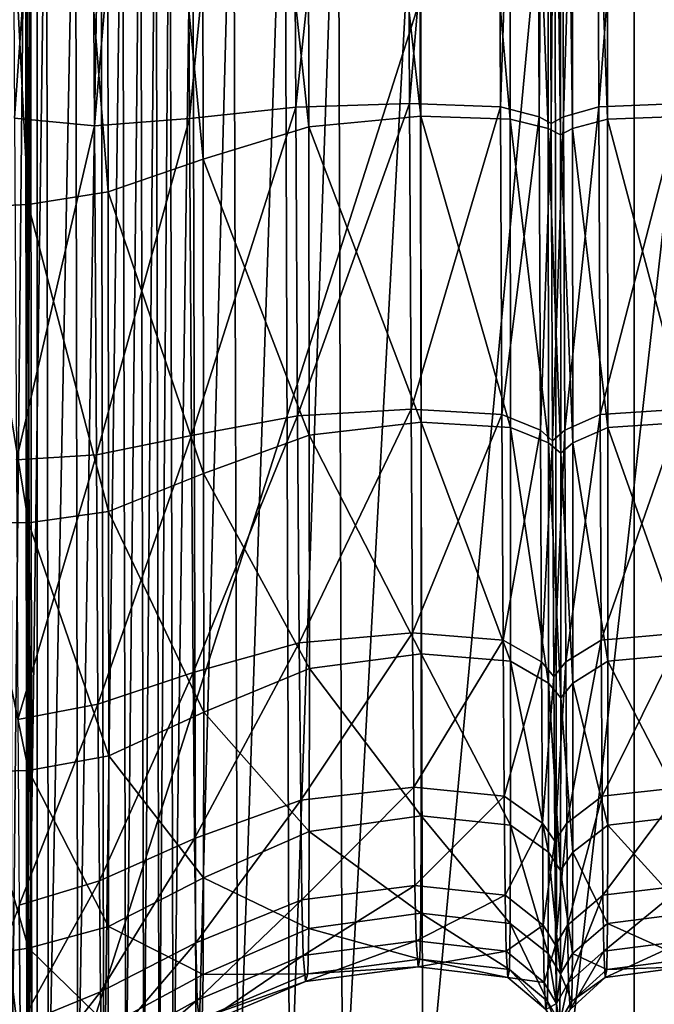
# Model space of a CAD drawing. Header units: millimetres. Extents: x 2387 to 13955, y -4964 to 364.
# Tile 581 of 1056: x 7081 to 7103, y -3335 to -3300. Entities that reach past the tile are written whole.
import ezdxf

# ---------------------------------------------------------------- set-up
doc = ezdxf.new("R2010")
doc.units = ezdxf.units.MM
doc.header["$MEASUREMENT"] = 0
doc.layers.add('Predefinito', color=7, linetype='Continuous', true_color=0x000000)

msp = doc.modelspace()

# ---------------------------------------------------------------- linework, layer by layer
at = {"layer": 'Predefinito'}
for points in [[(7083.179, -3267.255, 931.74), (7080.371, -3266.633, 929.877), (7080.588, -3303.764, 932.244)], [(7080.588, -3303.764, 932.244), (7083.396, -3304.042, 934.084), (7083.179, -3267.255, 931.74)], [(7086.516, -3267.423, 933.835), (7083.179, -3267.255, 931.74), (7083.396, -3304.042, 934.084)], [(7083.396, -3304.042, 934.084), (7086.732, -3303.782, 936.215), (7086.516, -3267.423, 933.835)], [(7090.257, -3267.38, 935.493), (7086.516, -3267.423, 933.835), (7086.732, -3303.782, 936.215)], [(7086.732, -3303.782, 936.215), (7090.464, -3303.385, 937.922), (7090.257, -3267.38, 935.493)], [(7094.276, -3267.365, 936.046), (7090.257, -3267.38, 935.493), (7090.464, -3303.385, 937.922)], [(7090.464, -3303.385, 937.922), (7094.456, -3303.253, 938.491), (7094.276, -3267.365, 936.046)], [(7097.502, -3267.421, 935.68), (7094.276, -3267.365, 936.046), (7094.456, -3303.253, 938.491)], [(7094.456, -3303.253, 938.491), (7097.654, -3303.37, 938.142), (7097.502, -3267.421, 935.68)], [(7098.863, -3267.589, 934.582), (7097.502, -3267.421, 935.68), (7097.654, -3303.37, 938.142)], [(7100.972, -3267.421, 935.68), (7099.718, -3267.589, 934.582), (7099.862, -3303.721, 937.095)], [(7099.862, -3303.721, 937.095), (7101.106, -3303.37, 938.143), (7100.972, -3267.421, 935.68)], [(7103.877, -3267.364, 936.047), (7100.972, -3267.421, 935.68), (7101.106, -3303.37, 938.143)], [(7101.106, -3303.37, 938.143), (7103.984, -3303.252, 938.492), (7103.877, -3267.364, 936.047)], [(7097.654, -3303.37, 938.142), (7099.006, -3303.721, 937.095), (7098.863, -3267.589, 934.582)], [(7099.291, -3267.701, 933.849), (7098.863, -3267.589, 934.582), (7099.006, -3303.721, 937.095)], [(7099.006, -3303.721, 937.095), (7099.434, -3303.955, 936.396), (7099.291, -3267.701, 933.849)], [(7099.718, -3267.589, 934.582), (7099.291, -3267.701, 933.849), (7099.434, -3303.955, 936.396)], [(7099.434, -3303.955, 936.396), (7099.862, -3303.721, 937.095), (7099.718, -3267.589, 934.582)], [(7090.868, -3268.183, 1127.821), (7094.807, -3267.918, 1127.252), (7094.859, -3303.696, 1125.437)], [(7097.997, -3303.805, 1125.786), (7094.859, -3303.696, 1125.437), (7094.807, -3267.918, 1127.252)], [(7094.807, -3267.918, 1127.252), (7097.954, -3267.964, 1127.618), (7097.997, -3303.805, 1125.786)], [(7099.329, -3304.13, 1126.839), (7097.997, -3303.805, 1125.786), (7097.954, -3267.964, 1127.618)], [(7097.954, -3267.964, 1127.618), (7099.288, -3268.101, 1128.721), (7099.329, -3304.13, 1126.839)], [(7099.758, -3304.347, 1127.541), (7099.329, -3304.13, 1126.839), (7099.288, -3268.101, 1128.721)], [(7099.288, -3268.101, 1128.721), (7099.716, -3268.192, 1129.456), (7099.758, -3304.347, 1127.541)], [(7099.716, -3268.192, 1129.456), (7100.144, -3268.101, 1128.72), (7100.185, -3304.13, 1126.838)], [(7100.144, -3268.101, 1128.72), (7101.371, -3267.964, 1127.616), (7101.409, -3303.805, 1125.784)], [(7101.409, -3303.805, 1125.784), (7100.185, -3304.13, 1126.838), (7100.144, -3268.101, 1128.72)], [(7101.371, -3267.964, 1127.616), (7104.196, -3267.918, 1127.247), (7104.226, -3303.697, 1125.431)], [(7104.226, -3303.697, 1125.431), (7101.409, -3303.805, 1125.784), (7101.371, -3267.964, 1127.616)], [(7087.154, -3268.98, 1129.524), (7090.868, -3268.183, 1127.821), (7090.927, -3304.073, 1126.05)], [(7094.859, -3303.696, 1125.437), (7090.927, -3304.073, 1126.05), (7090.868, -3268.183, 1127.821)], [(7100.185, -3304.13, 1126.838), (7099.758, -3304.347, 1127.541), (7099.716, -3268.192, 1129.456)], [(7083.816, -3269.867, 1131.597), (7087.154, -3268.98, 1129.524), (7087.216, -3305.202, 1127.882)], [(7090.927, -3304.073, 1126.05), (7087.216, -3305.202, 1127.882), (7087.154, -3268.98, 1129.524)], [(7081.004, -3270.403, 1133.276), (7083.816, -3269.867, 1131.597), (7083.878, -3306.353, 1130.004)], [(7087.216, -3305.202, 1127.882), (7083.878, -3306.353, 1130.004), (7083.816, -3269.867, 1131.597)], [(7079.195, -3270.683, 1134.451), (7081.004, -3270.403, 1133.276), (7081.066, -3306.796, 1131.483)], [(7083.878, -3306.353, 1130.004), (7081.066, -3306.796, 1131.483), (7081.004, -3270.403, 1133.276)], [(7081.066, -3306.796, 1131.483), (7079.255, -3306.884, 1132.414), (7079.195, -3270.683, 1134.451)], [(7081.381, -3341.664, 485.978), (7073.749, -3341.663, 440.79), (7073.746, -3276.087, 440.77)], [(7073.746, -3276.087, 440.77), (7081.377, -3276.087, 485.958), (7081.381, -3341.664, 485.978)], [(7081.381, -3341.664, 485.978), (7081.377, -3276.087, 485.958), (7102.349, -3276.087, 608.072)], [(7102.349, -3276.087, 608.072), (7102.349, -3341.664, 608.074), (7081.381, -3341.664, 485.978)], [(7102.349, -3341.664, 608.074), (7102.349, -3276.087, 608.072), (7123.32, -3276.087, 730.186)], [(7123.32, -3276.087, 730.186), (7123.318, -3341.664, 730.171), (7102.349, -3341.664, 608.074)], [(7080.976, -3290.167, 1224.843), (7080.441, -3290.164, 1224.818), (7080.487, -3339, 1222.076)], [(7080.487, -3339, 1222.076), (7081.025, -3339.009, 1222.104), (7080.976, -3290.167, 1224.843)], [(7080.976, -3290.167, 1224.843), (7081.151, -3290.149, 1224.677), (7081.2, -3338.967, 1221.945)], [(7081.151, -3290.149, 1224.677), (7080.976, -3290.167, 1224.843), (7081.025, -3339.009, 1222.104)], [(7080.985, -3290.225, 1225.365), (7080.976, -3290.167, 1224.843), (7081.025, -3339.009, 1222.104)], [(7081.2, -3338.967, 1221.945), (7081.025, -3339.009, 1222.104), (7080.976, -3290.167, 1224.843)], [(7081.712, -3290.326, 1226.268), (7080.985, -3290.225, 1225.365), (7081.037, -3339.146, 1222.612)], [(7081.025, -3339.009, 1222.104), (7081.037, -3339.146, 1222.612), (7080.985, -3290.225, 1225.365)], [(7081.025, -3339.009, 1222.104), (7081.2, -3338.967, 1221.945), (7081.151, -3290.149, 1224.677)], [(7081.037, -3339.146, 1222.612), (7081.776, -3339.386, 1223.495), (7081.712, -3290.326, 1226.268)], [(7082.733, -3290.422, 1227.13), (7081.712, -3290.326, 1226.268), (7081.776, -3339.386, 1223.495)], [(7081.776, -3339.386, 1223.495), (7082.813, -3339.616, 1224.339), (7082.733, -3290.422, 1227.13)], [(7083.623, -3290.466, 1227.528), (7082.733, -3290.422, 1227.13), (7082.813, -3339.616, 1224.339)], [(7082.813, -3339.616, 1224.339), (7083.719, -3339.722, 1224.729), (7083.623, -3290.466, 1227.528)], [(7084.382, -3290.477, 1227.623), (7083.623, -3290.466, 1227.528), (7083.719, -3339.722, 1224.729)], [(7083.719, -3339.722, 1224.729), (7084.491, -3339.748, 1224.824), (7084.382, -3290.477, 1227.623)], [(7085.011, -3290.472, 1227.575), (7084.382, -3290.477, 1227.623), (7084.491, -3339.748, 1224.824)], [(7084.491, -3339.748, 1224.824), (7085.125, -3339.737, 1224.78), (7085.011, -3290.472, 1227.575)], [(7085.551, -3290.471, 1227.568), (7085.011, -3290.472, 1227.575), (7085.125, -3339.737, 1224.78)], [(7085.125, -3339.737, 1224.78), (7085.665, -3339.736, 1224.773), (7085.551, -3290.471, 1227.568)], [(7086.044, -3290.494, 1227.784), (7085.551, -3290.471, 1227.568), (7085.665, -3339.736, 1224.773)], [(7085.665, -3339.736, 1224.773), (7086.158, -3339.792, 1224.981), (7086.044, -3290.494, 1227.784)], [(7086.838, -3290.531, 1228.267), (7086.044, -3290.494, 1227.784), (7086.158, -3339.792, 1224.981)], [(7086.158, -3339.792, 1224.981), (7086.96, -3339.879, 1225.454), (7086.838, -3290.531, 1228.267)], [(7088.28, -3290.57, 1229.067), (7086.838, -3290.531, 1228.267), (7086.96, -3339.879, 1225.454)], [(7086.96, -3339.879, 1225.454), (7088.424, -3339.971, 1226.246), (7088.28, -3290.57, 1229.067)], [(7090.081, -3290.616, 1229.927), (7088.28, -3290.57, 1229.067), (7088.424, -3339.971, 1226.246)], [(7088.424, -3339.971, 1226.246), (7090.242, -3340.109, 1227.08), (7090.081, -3290.616, 1229.927)], [(7091.949, -3290.676, 1230.59), (7090.081, -3290.616, 1229.927), (7090.242, -3340.109, 1227.08)], [(7090.242, -3340.109, 1227.08), (7092.103, -3340.332, 1227.678), (7091.949, -3290.676, 1230.59)], [(7094.803, -3290.729, 1231.151), (7091.949, -3290.676, 1230.59), (7092.103, -3340.332, 1227.678)], [(7092.103, -3340.332, 1227.678), (7094.925, -3340.542, 1228.174), (7094.803, -3290.729, 1231.151)], [(7099.561, -3290.753, 1231.7), (7094.803, -3290.729, 1231.151), (7094.925, -3340.542, 1228.174)], [(7094.925, -3340.542, 1228.174), (7099.63, -3340.641, 1228.701), (7099.561, -3290.753, 1231.7)], [(7105.269, -3290.759, 1231.972), (7099.561, -3290.753, 1231.7), (7099.63, -3340.641, 1228.701)], [(7099.63, -3340.641, 1228.701), (7105.276, -3340.663, 1228.973), (7105.269, -3290.759, 1231.972)], [(7090.464, -3303.385, 937.922), (7086.732, -3303.782, 936.215), (7086.801, -3314.907, 940.367)], [(7086.801, -3314.907, 940.367), (7090.53, -3314.213, 942.005), (7090.464, -3303.385, 937.922)], [(7094.456, -3303.253, 938.491), (7090.464, -3303.385, 937.922), (7090.53, -3314.213, 942.005)], [(7090.53, -3314.213, 942.005), (7094.514, -3313.981, 942.552), (7094.456, -3303.253, 938.491)], [(7097.654, -3303.37, 938.142), (7094.456, -3303.253, 938.491), (7094.514, -3313.981, 942.552)], [(7094.514, -3313.981, 942.552), (7097.704, -3314.166, 942.237), (7097.654, -3303.37, 938.142)], [(7099.006, -3303.721, 937.095), (7097.654, -3303.37, 938.142), (7097.704, -3314.166, 942.237)], [(7101.106, -3303.37, 938.143), (7099.862, -3303.721, 937.095), (7099.909, -3314.72, 941.293)], [(7099.909, -3314.72, 941.293), (7101.15, -3314.166, 942.237), (7101.106, -3303.37, 938.143)], [(7103.984, -3303.252, 938.492), (7101.106, -3303.37, 938.143), (7101.15, -3314.166, 942.237)], [(7101.15, -3314.166, 942.237), (7104.019, -3313.981, 942.552), (7103.984, -3303.252, 938.492)], [(7090.927, -3304.073, 1126.05), (7094.859, -3303.696, 1125.437), (7094.869, -3314.437, 1121.873)], [(7094.859, -3303.696, 1125.437), (7097.997, -3303.805, 1125.786), (7098.006, -3314.619, 1122.186)], [(7098.006, -3314.619, 1122.186), (7094.869, -3314.437, 1121.873), (7094.859, -3303.696, 1125.437)], [(7097.704, -3314.166, 942.237), (7099.053, -3314.72, 941.293), (7099.006, -3303.721, 937.095)], [(7099.434, -3303.955, 936.396), (7099.006, -3303.721, 937.095), (7099.053, -3314.72, 941.293)], [(7099.862, -3303.721, 937.095), (7099.434, -3303.955, 936.396), (7099.481, -3315.09, 940.663)], [(7099.481, -3315.09, 940.663), (7099.909, -3314.72, 941.293), (7099.862, -3303.721, 937.095)], [(7101.409, -3303.805, 1125.784), (7104.226, -3303.697, 1125.431), (7104.233, -3314.438, 1121.866)], [(7083.396, -3304.042, 934.084), (7080.588, -3303.764, 932.244), (7080.651, -3315.756, 936.593)], [(7080.651, -3315.756, 936.593), (7083.462, -3315.582, 938.331), (7083.396, -3304.042, 934.084)], [(7086.732, -3303.782, 936.215), (7083.396, -3304.042, 934.084), (7083.462, -3315.582, 938.331)], [(7083.462, -3315.582, 938.331), (7086.801, -3314.907, 940.367), (7086.732, -3303.782, 936.215)], [(7087.216, -3305.202, 1127.882), (7090.927, -3304.073, 1126.05), (7090.939, -3314.886, 1122.486)], [(7094.869, -3314.437, 1121.873), (7090.939, -3314.886, 1122.486), (7090.927, -3304.073, 1126.05)], [(7097.997, -3303.805, 1125.786), (7099.329, -3304.13, 1126.839), (7099.338, -3315.162, 1123.129)], [(7099.338, -3315.162, 1123.129), (7098.006, -3314.619, 1122.186), (7097.997, -3303.805, 1125.786)], [(7099.053, -3314.72, 941.293), (7099.481, -3315.09, 940.663), (7099.434, -3303.955, 936.396)], [(7100.185, -3304.13, 1126.838), (7101.409, -3303.805, 1125.784), (7101.417, -3314.619, 1122.183)], [(7104.233, -3314.438, 1121.866), (7101.417, -3314.619, 1122.183), (7101.409, -3303.805, 1125.784)], [(7099.329, -3304.13, 1126.839), (7099.758, -3304.347, 1127.541), (7099.766, -3315.525, 1123.759)], [(7099.766, -3315.525, 1123.759), (7099.338, -3315.162, 1123.129), (7099.329, -3304.13, 1126.839)], [(7099.758, -3304.347, 1127.541), (7100.185, -3304.13, 1126.838), (7100.194, -3315.162, 1123.129)], [(7100.194, -3315.162, 1123.129), (7099.766, -3315.525, 1123.759), (7099.758, -3304.347, 1127.541)], [(7101.417, -3314.619, 1122.183), (7100.194, -3315.162, 1123.129), (7100.185, -3304.13, 1126.838)], [(7083.878, -3306.353, 1130.004), (7087.216, -3305.202, 1127.882), (7087.228, -3316.234, 1124.32)], [(7090.939, -3314.886, 1122.486), (7087.228, -3316.234, 1124.32), (7087.216, -3305.202, 1127.882)], [(7081.066, -3306.796, 1131.483), (7083.878, -3306.353, 1130.004), (7083.89, -3317.566, 1126.373)], [(7087.228, -3316.234, 1124.32), (7083.89, -3317.566, 1126.373), (7083.878, -3306.353, 1130.004)], [(7079.255, -3306.884, 1132.414), (7081.066, -3306.796, 1131.483), (7081.078, -3317.969, 1127.642)], [(7083.89, -3317.566, 1126.373), (7081.078, -3317.969, 1127.642), (7081.066, -3306.796, 1131.483)], [(7081.078, -3317.969, 1127.642), (7079.266, -3317.957, 1128.356), (7079.255, -3306.884, 1132.414)], [(7094.514, -3313.981, 942.552), (7090.53, -3314.213, 942.005), (7090.588, -3322.176, 947.428)], [(7090.588, -3322.176, 947.428), (7094.565, -3321.827, 947.864), (7094.514, -3313.981, 942.552)], [(7097.704, -3314.166, 942.237), (7094.514, -3313.981, 942.552), (7094.565, -3321.827, 947.864)], [(7104.019, -3313.981, 942.552), (7101.15, -3314.166, 942.237), (7101.188, -3322.082, 947.609)], [(7101.188, -3322.082, 947.609), (7104.05, -3321.826, 947.865), (7104.019, -3313.981, 942.552)], [(7090.53, -3314.213, 942.005), (7086.801, -3314.907, 940.367), (7086.86, -3323.222, 946.121)], [(7086.86, -3323.222, 946.121), (7090.588, -3322.176, 947.428), (7090.53, -3314.213, 942.005)], [(7090.939, -3314.886, 1122.486), (7094.869, -3314.437, 1121.873), (7094.872, -3322.565, 1115.95)], [(7094.565, -3321.827, 947.864), (7097.747, -3322.082, 947.608), (7097.704, -3314.166, 942.237)], [(7098.009, -3322.822, 1116.198), (7094.872, -3322.565, 1115.95), (7094.869, -3314.437, 1121.873)], [(7094.869, -3314.437, 1121.873), (7098.006, -3314.619, 1122.186), (7098.009, -3322.822, 1116.198)], [(7099.053, -3314.72, 941.293), (7097.704, -3314.166, 942.237), (7097.747, -3322.082, 947.608)], [(7101.15, -3314.166, 942.237), (7099.909, -3314.72, 941.293), (7099.949, -3322.847, 946.841)], [(7099.949, -3322.847, 946.841), (7101.188, -3322.082, 947.609), (7101.15, -3314.166, 942.237)], [(7101.417, -3314.619, 1122.183), (7104.233, -3314.438, 1121.866), (7104.235, -3322.565, 1115.943)], [(7097.747, -3322.082, 947.608), (7099.093, -3322.847, 946.841), (7099.053, -3314.72, 941.293)], [(7099.34, -3323.591, 1116.949), (7098.009, -3322.822, 1116.198), (7098.006, -3314.619, 1122.186)], [(7098.006, -3314.619, 1122.186), (7099.338, -3315.162, 1123.129), (7099.34, -3323.591, 1116.949)], [(7099.481, -3315.09, 940.663), (7099.053, -3314.72, 941.293), (7099.093, -3322.847, 946.841)], [(7099.909, -3314.72, 941.293), (7099.481, -3315.09, 940.663), (7099.521, -3323.357, 946.33)], [(7099.521, -3323.357, 946.33), (7099.949, -3322.847, 946.841), (7099.909, -3314.72, 941.293)], [(7100.194, -3315.162, 1123.129), (7101.417, -3314.619, 1122.183), (7101.42, -3322.822, 1116.196)], [(7104.235, -3322.565, 1115.943), (7101.42, -3322.822, 1116.196), (7101.417, -3314.619, 1122.183)], [(7086.801, -3314.907, 940.367), (7083.462, -3315.582, 938.331), (7083.518, -3324.331, 944.464)], [(7083.518, -3324.331, 944.464), (7086.86, -3323.222, 946.121), (7086.801, -3314.907, 940.367)], [(7087.228, -3316.234, 1124.32), (7090.939, -3314.886, 1122.486), (7090.943, -3323.075, 1116.531)], [(7094.872, -3322.565, 1115.95), (7090.943, -3323.075, 1116.531), (7090.939, -3314.886, 1122.486)], [(7099.093, -3322.847, 946.841), (7099.521, -3323.357, 946.33), (7099.481, -3315.09, 940.663)], [(7099.769, -3324.104, 1117.451), (7099.34, -3323.591, 1116.949), (7099.338, -3315.162, 1123.129)], [(7099.338, -3315.162, 1123.129), (7099.766, -3315.525, 1123.759), (7099.769, -3324.104, 1117.451)], [(7099.766, -3315.525, 1123.759), (7100.194, -3315.162, 1123.129), (7100.196, -3323.591, 1116.949)], [(7101.42, -3322.822, 1116.196), (7100.196, -3323.591, 1116.949), (7100.194, -3315.162, 1123.129)], [(7083.462, -3315.582, 938.331), (7080.651, -3315.756, 936.593), (7080.705, -3324.867, 942.979)], [(7080.705, -3324.867, 942.979), (7083.518, -3324.331, 944.464), (7083.462, -3315.582, 938.331)], [(7100.196, -3323.591, 1116.949), (7099.769, -3324.104, 1117.451), (7099.766, -3315.525, 1123.759)], [(7083.89, -3317.566, 1126.373), (7087.228, -3316.234, 1124.32), (7087.232, -3324.604, 1118.268)], [(7090.943, -3323.075, 1116.531), (7087.232, -3324.604, 1118.268), (7087.228, -3316.234, 1124.32)], [(7081.078, -3317.969, 1127.642), (7083.89, -3317.566, 1126.373), (7083.894, -3326.136, 1120.191)], [(7087.232, -3324.604, 1118.268), (7083.894, -3326.136, 1120.191), (7083.89, -3317.566, 1126.373)], [(7081.082, -3326.654, 1121.334), (7079.27, -3326.706, 1121.944), (7079.266, -3317.957, 1128.356)], [(7079.266, -3317.957, 1128.356), (7081.078, -3317.969, 1127.642), (7081.082, -3326.654, 1121.334)], [(7083.894, -3326.136, 1120.191), (7081.082, -3326.654, 1121.334), (7081.078, -3317.969, 1127.642)], [(7094.565, -3321.827, 947.864), (7090.588, -3322.176, 947.428), (7090.637, -3327.695, 954.956)], [(7090.637, -3327.695, 954.956), (7094.607, -3327.244, 955.274), (7094.565, -3321.827, 947.864)], [(7097.747, -3322.082, 947.608), (7094.565, -3321.827, 947.864), (7094.607, -3327.244, 955.274)], [(7104.05, -3321.826, 947.865), (7101.188, -3322.082, 947.609), (7101.22, -3327.558, 955.09)], [(7101.22, -3327.558, 955.09), (7104.075, -3327.243, 955.275), (7104.05, -3321.826, 947.865)], [(7090.588, -3322.176, 947.428), (7086.86, -3323.222, 946.121), (7086.909, -3329.047, 954.004)], [(7086.909, -3329.047, 954.004), (7090.637, -3327.695, 954.956), (7090.588, -3322.176, 947.428)], [(7094.607, -3327.244, 955.274), (7097.783, -3327.558, 955.09), (7097.747, -3322.082, 947.608)], [(7099.093, -3322.847, 946.841), (7097.747, -3322.082, 947.608), (7097.783, -3327.558, 955.09)], [(7101.188, -3322.082, 947.609), (7099.949, -3322.847, 946.841), (7099.983, -3328.501, 954.538)], [(7099.983, -3328.501, 954.538), (7101.22, -3327.558, 955.09), (7101.188, -3322.082, 947.609)], [(7090.943, -3323.075, 1116.531), (7094.872, -3322.565, 1115.95), (7094.868, -3328.251, 1107.664)], [(7098.006, -3328.57, 1107.836), (7094.868, -3328.251, 1107.664), (7094.872, -3322.565, 1115.95)], [(7094.872, -3322.565, 1115.95), (7098.009, -3322.822, 1116.198), (7098.006, -3328.57, 1107.836)], [(7101.42, -3322.822, 1116.196), (7104.235, -3322.565, 1115.943), (7104.232, -3328.251, 1107.657)], [(7087.232, -3324.604, 1118.268), (7090.943, -3323.075, 1116.531), (7090.938, -3328.794, 1108.178)], [(7094.868, -3328.251, 1107.664), (7090.938, -3328.794, 1108.178), (7090.943, -3323.075, 1116.531)], [(7097.783, -3327.558, 955.09), (7099.127, -3328.501, 954.538), (7099.093, -3322.847, 946.841)], [(7099.337, -3329.527, 1108.359), (7098.006, -3328.57, 1107.836), (7098.009, -3322.822, 1116.198)], [(7098.009, -3322.822, 1116.198), (7099.34, -3323.591, 1116.949), (7099.337, -3329.527, 1108.359)], [(7099.521, -3323.357, 946.33), (7099.093, -3322.847, 946.841), (7099.127, -3328.501, 954.538)], [(7099.949, -3322.847, 946.841), (7099.521, -3323.357, 946.33), (7099.555, -3329.13, 954.17)], [(7099.555, -3329.13, 954.17), (7099.983, -3328.501, 954.538), (7099.949, -3322.847, 946.841)], [(7100.196, -3323.591, 1116.949), (7101.42, -3322.822, 1116.196), (7101.417, -3328.57, 1107.834)], [(7104.232, -3328.251, 1107.657), (7101.417, -3328.57, 1107.834), (7101.42, -3322.822, 1116.196)], [(7086.86, -3323.222, 946.121), (7083.518, -3324.331, 944.464), (7083.566, -3330.532, 952.761)], [(7083.566, -3330.532, 952.761), (7086.909, -3329.047, 954.004), (7086.86, -3323.222, 946.121)], [(7099.127, -3328.501, 954.538), (7099.555, -3329.13, 954.17), (7099.521, -3323.357, 946.33)], [(7099.765, -3330.164, 1108.708), (7099.337, -3329.527, 1108.359), (7099.34, -3323.591, 1116.949)], [(7099.34, -3323.591, 1116.949), (7099.769, -3324.104, 1117.451), (7099.765, -3330.164, 1108.708)], [(7099.769, -3324.104, 1117.451), (7100.196, -3323.591, 1116.949), (7100.193, -3329.527, 1108.359)], [(7101.417, -3328.57, 1107.834), (7100.193, -3329.527, 1108.359), (7100.196, -3323.591, 1116.949)], [(7100.193, -3329.527, 1108.359), (7099.765, -3330.164, 1108.708), (7099.769, -3324.104, 1117.451)], [(7083.518, -3324.331, 944.464), (7080.705, -3324.867, 942.979), (7080.75, -3331.381, 951.569)], [(7080.75, -3331.381, 951.569), (7083.566, -3330.532, 952.761), (7083.518, -3324.331, 944.464)], [(7083.894, -3326.136, 1120.191), (7087.232, -3324.604, 1118.268), (7087.227, -3330.426, 1109.714)], [(7090.938, -3328.794, 1108.178), (7087.227, -3330.426, 1109.714), (7087.232, -3324.604, 1118.268)], [(7081.082, -3326.654, 1121.334), (7083.894, -3326.136, 1120.191), (7083.889, -3332.129, 1111.452)], [(7087.227, -3330.426, 1109.714), (7083.889, -3332.129, 1111.452), (7083.894, -3326.136, 1120.191)], [(7081.077, -3332.891, 1112.572), (7079.266, -3333.163, 1113.214), (7079.27, -3326.706, 1121.944)], [(7079.27, -3326.706, 1121.944), (7081.082, -3326.654, 1121.334), (7081.077, -3332.891, 1112.572)], [(7083.889, -3332.129, 1111.452), (7081.077, -3332.891, 1112.572), (7081.082, -3326.654, 1121.334)], [(7094.607, -3327.244, 955.274), (7090.637, -3327.695, 954.956), (7090.676, -3331.189, 965.357)], [(7090.676, -3331.189, 965.357), (7094.642, -3330.686, 965.627), (7094.607, -3327.244, 955.274)], [(7097.783, -3327.558, 955.09), (7094.607, -3327.244, 955.274), (7094.642, -3330.686, 965.627)], [(7094.642, -3330.686, 965.627), (7097.813, -3331.036, 965.515), (7097.783, -3327.558, 955.09)], [(7099.127, -3328.501, 954.538), (7097.783, -3327.558, 955.09), (7097.813, -3331.036, 965.515)], [(7101.22, -3327.558, 955.09), (7099.983, -3328.501, 954.538), (7100.011, -3332.085, 965.179)], [(7100.011, -3332.085, 965.179), (7101.246, -3331.036, 965.516), (7101.22, -3327.558, 955.09)], [(7104.075, -3327.243, 955.275), (7101.22, -3327.558, 955.09), (7101.246, -3331.036, 965.516)], [(7101.246, -3331.036, 965.516), (7104.096, -3330.686, 965.628), (7104.075, -3327.243, 955.275)], [(7090.637, -3327.695, 954.956), (7086.909, -3329.047, 954.004), (7086.949, -3332.697, 964.545)], [(7086.949, -3332.697, 964.545), (7090.676, -3331.189, 965.357), (7090.637, -3327.695, 954.956)], [(7090.938, -3328.794, 1108.178), (7094.868, -3328.251, 1107.664), (7094.857, -3331.665, 1097.009)], [(7097.996, -3332.019, 1097.11), (7094.857, -3331.665, 1097.009), (7094.868, -3328.251, 1107.664)], [(7094.868, -3328.251, 1107.664), (7098.006, -3328.57, 1107.836), (7097.996, -3332.019, 1097.11)], [(7101.417, -3328.57, 1107.834), (7104.232, -3328.251, 1107.657), (7104.226, -3331.666, 1097.002)], [(7097.813, -3331.036, 965.515), (7099.155, -3332.085, 965.179), (7099.127, -3328.501, 954.538)], [(7099.328, -3333.078, 1097.419), (7097.996, -3332.019, 1097.11), (7098.006, -3328.57, 1107.836)], [(7098.006, -3328.57, 1107.836), (7099.337, -3329.527, 1108.359), (7099.328, -3333.078, 1097.419)], [(7099.555, -3329.13, 954.17), (7099.127, -3328.501, 954.538), (7099.155, -3332.085, 965.179)], [(7099.983, -3328.501, 954.538), (7099.555, -3329.13, 954.17), (7099.583, -3332.784, 964.955)], [(7099.583, -3332.784, 964.955), (7100.011, -3332.085, 965.179), (7099.983, -3328.501, 954.538)], [(7100.193, -3329.527, 1108.359), (7101.417, -3328.57, 1107.834), (7101.408, -3332.019, 1097.107)], [(7104.226, -3331.666, 1097.002), (7101.408, -3332.019, 1097.107), (7101.417, -3328.57, 1107.834)], [(7087.227, -3330.426, 1109.714), (7090.938, -3328.794, 1108.178), (7090.925, -3332.201, 1097.421)], [(7094.857, -3331.665, 1097.009), (7090.925, -3332.201, 1097.421), (7090.938, -3328.794, 1108.178)], [(7086.909, -3329.047, 954.004), (7083.566, -3330.532, 952.761), (7083.605, -3334.424, 963.501)], [(7083.605, -3334.424, 963.501), (7086.949, -3332.697, 964.545), (7086.909, -3329.047, 954.004)], [(7099.155, -3332.085, 965.179), (7099.583, -3332.784, 964.955), (7099.555, -3329.13, 954.17)], [(7099.756, -3333.785, 1097.625), (7099.328, -3333.078, 1097.419), (7099.337, -3329.527, 1108.359)], [(7099.337, -3329.527, 1108.359), (7099.765, -3330.164, 1108.708), (7099.756, -3333.785, 1097.625)], [(7099.765, -3330.164, 1108.708), (7100.193, -3329.527, 1108.359), (7100.184, -3333.078, 1097.418)], [(7101.408, -3332.019, 1097.107), (7100.184, -3333.078, 1097.418), (7100.193, -3329.527, 1108.359)], [(7100.184, -3333.078, 1097.418), (7099.756, -3333.785, 1097.625), (7099.765, -3330.164, 1108.708)], [(7083.566, -3330.532, 952.761), (7080.75, -3331.381, 951.569), (7080.786, -3335.581, 962.532)], [(7080.786, -3335.581, 962.532), (7083.605, -3334.424, 963.501), (7083.566, -3330.532, 952.761)], [(7083.889, -3332.129, 1111.452), (7087.227, -3330.426, 1109.714), (7087.214, -3333.809, 1098.65)], [(7090.925, -3332.201, 1097.421), (7087.214, -3333.809, 1098.65), (7087.227, -3330.426, 1109.714)], [(7094.642, -3330.686, 965.627), (7090.676, -3331.189, 965.357), (7090.727, -3333.149, 987.768)], [(7090.727, -3333.149, 987.768), (7094.686, -3332.628, 987.961), (7094.642, -3330.686, 965.627)], [(7097.813, -3331.036, 965.515), (7094.642, -3330.686, 965.627), (7094.686, -3332.628, 987.961)], [(7104.096, -3330.686, 965.628), (7101.246, -3331.036, 965.516), (7101.279, -3332.995, 987.912)], [(7101.279, -3332.995, 987.912), (7104.122, -3332.628, 987.96), (7104.096, -3330.686, 965.628)], [(7090.676, -3331.189, 965.357), (7086.949, -3332.697, 964.545), (7087.002, -3334.709, 987.188)], [(7087.002, -3334.709, 987.188), (7090.727, -3333.149, 987.768), (7090.676, -3331.189, 965.357)], [(7094.686, -3332.628, 987.961), (7097.85, -3332.995, 987.912), (7097.813, -3331.036, 965.515)], [(7099.155, -3332.085, 965.179), (7097.813, -3331.036, 965.515), (7097.85, -3332.995, 987.912)], [(7101.246, -3331.036, 965.516), (7100.011, -3332.085, 965.179), (7100.046, -3334.097, 987.766)], [(7100.046, -3334.097, 987.766), (7101.279, -3332.995, 987.912), (7101.246, -3331.036, 965.516)], [(7078.974, -3336.292, 961.812), (7080.786, -3335.581, 962.532), (7080.75, -3331.381, 951.569)], [(7090.925, -3332.201, 1097.421), (7094.857, -3331.665, 1097.009), (7094.824, -3333.274, 1074.665)], [(7097.968, -3333.643, 1074.705), (7094.824, -3333.274, 1074.665), (7094.857, -3331.665, 1097.009)], [(7094.857, -3331.665, 1097.009), (7097.996, -3332.019, 1097.11), (7097.968, -3333.643, 1074.705)], [(7101.408, -3332.019, 1097.107), (7104.226, -3331.666, 1097.002), (7104.206, -3333.275, 1074.659)], [(7099.301, -3334.748, 1074.831), (7097.968, -3333.643, 1074.705), (7097.996, -3332.019, 1097.11)], [(7097.996, -3332.019, 1097.11), (7099.328, -3333.078, 1097.419), (7099.301, -3334.748, 1074.831)], [(7100.184, -3333.078, 1097.418), (7101.408, -3332.019, 1097.107), (7101.383, -3333.643, 1074.703)], [(7104.206, -3333.275, 1074.659), (7101.383, -3333.643, 1074.703), (7101.408, -3332.019, 1097.107)], [(7081.077, -3332.891, 1112.572), (7083.889, -3332.129, 1111.452), (7083.876, -3335.61, 1100.149)], [(7087.214, -3333.809, 1098.65), (7083.876, -3335.61, 1100.149), (7083.889, -3332.129, 1111.452)], [(7087.214, -3333.809, 1098.65), (7090.925, -3332.201, 1097.421), (7090.887, -3333.792, 1074.918)], [(7094.824, -3333.274, 1074.665), (7090.887, -3333.792, 1074.918), (7090.925, -3332.201, 1097.421)], [(7097.85, -3332.995, 987.912), (7099.19, -3334.097, 987.766), (7099.155, -3332.085, 965.179)], [(7099.583, -3332.784, 964.955), (7099.155, -3332.085, 965.179), (7099.19, -3334.097, 987.766)], [(7100.011, -3332.085, 965.179), (7099.583, -3332.784, 964.955), (7099.618, -3334.831, 987.669)], [(7099.618, -3334.831, 987.669), (7100.046, -3334.097, 987.766), (7100.011, -3332.085, 965.179)], [(7086.949, -3332.697, 964.545), (7083.605, -3334.424, 963.501), (7083.658, -3336.561, 986.486)], [(7083.658, -3336.561, 986.486), (7087.002, -3334.709, 987.188), (7086.949, -3332.697, 964.545)], [(7094.686, -3332.628, 987.961), (7090.727, -3333.149, 987.768), (7090.809, -3334.062, 1031.327)], [(7090.809, -3334.062, 1031.327), (7094.757, -3333.543, 1031.311), (7094.686, -3332.628, 987.961)], [(7097.85, -3332.995, 987.912), (7094.686, -3332.628, 987.961), (7094.757, -3333.543, 1031.311)], [(7104.122, -3332.628, 987.96), (7101.279, -3332.995, 987.912), (7101.333, -3333.916, 1031.306)], [(7101.333, -3333.916, 1031.306), (7104.165, -3333.543, 1031.308), (7104.122, -3332.628, 987.96)], [(7079.266, -3333.163, 1113.214), (7081.077, -3332.891, 1112.572), (7081.064, -3336.722, 1101.369)], [(7083.876, -3335.61, 1100.149), (7081.064, -3336.722, 1101.369), (7081.077, -3332.891, 1112.572)], [(7094.757, -3333.543, 1031.311), (7097.911, -3333.916, 1031.307), (7097.85, -3332.995, 987.912)], [(7099.19, -3334.097, 987.766), (7097.85, -3332.995, 987.912), (7097.911, -3333.916, 1031.307)], [(7099.19, -3334.097, 987.766), (7099.618, -3334.831, 987.669), (7099.583, -3332.784, 964.955)], [(7099.729, -3335.484, 1074.915), (7099.301, -3334.748, 1074.831), (7099.328, -3333.078, 1097.419)], [(7099.328, -3333.078, 1097.419), (7099.756, -3333.785, 1097.625), (7099.729, -3335.484, 1074.915)], [(7099.756, -3333.785, 1097.625), (7100.184, -3333.078, 1097.418), (7100.157, -3334.748, 1074.831)], [(7101.279, -3332.995, 987.912), (7100.046, -3334.097, 987.766), (7100.103, -3335.036, 1031.298)], [(7100.103, -3335.036, 1031.298), (7101.333, -3333.916, 1031.306), (7101.279, -3332.995, 987.912)], [(7101.383, -3333.643, 1074.703), (7100.157, -3334.748, 1074.831), (7100.184, -3333.078, 1097.418)], [(7081.064, -3336.722, 1101.369), (7079.254, -3337.357, 1102.202), (7079.266, -3333.163, 1113.214)], [(7090.727, -3333.149, 987.768), (7087.002, -3334.709, 987.188), (7087.09, -3335.618, 1031.373)], [(7087.09, -3335.618, 1031.373), (7090.809, -3334.062, 1031.327), (7090.727, -3333.149, 987.768)], [(7090.887, -3333.792, 1074.918), (7094.824, -3333.274, 1074.665), (7094.757, -3333.543, 1031.311)], [(7097.911, -3333.916, 1031.307), (7094.757, -3333.543, 1031.311), (7094.824, -3333.274, 1074.665)], [(7094.824, -3333.274, 1074.665), (7097.968, -3333.643, 1074.705), (7097.911, -3333.916, 1031.307)], [(7101.383, -3333.643, 1074.703), (7104.206, -3333.275, 1074.659), (7104.165, -3333.543, 1031.308)], [(7087.174, -3335.344, 1075.671), (7090.887, -3333.792, 1074.918), (7090.809, -3334.062, 1031.327)], [(7090.887, -3333.792, 1074.918), (7087.174, -3335.344, 1075.671), (7087.214, -3333.809, 1098.65)], [(7094.757, -3333.543, 1031.311), (7090.809, -3334.062, 1031.327), (7090.887, -3333.792, 1074.918)], [(7099.247, -3335.036, 1031.299), (7097.911, -3333.916, 1031.307), (7097.968, -3333.643, 1074.705)], [(7097.968, -3333.643, 1074.705), (7099.301, -3334.748, 1074.831), (7099.247, -3335.036, 1031.299)], [(7100.157, -3334.748, 1074.831), (7099.729, -3335.484, 1074.915), (7099.756, -3333.785, 1097.625)], [(7100.157, -3334.748, 1074.831), (7101.383, -3333.643, 1074.703), (7101.333, -3333.916, 1031.306)], [(7104.165, -3333.543, 1031.308), (7101.333, -3333.916, 1031.306), (7101.383, -3333.643, 1074.703)], [(7083.876, -3335.61, 1100.149), (7087.214, -3333.809, 1098.65), (7087.174, -3335.344, 1075.671)], [(7090.809, -3334.062, 1031.327), (7087.09, -3335.618, 1031.373), (7087.174, -3335.344, 1075.671)], [(7097.911, -3333.916, 1031.307), (7099.247, -3335.036, 1031.299), (7099.19, -3334.097, 987.766)], [(7099.618, -3334.831, 987.669), (7099.19, -3334.097, 987.766), (7099.247, -3335.036, 1031.299)], [(7100.046, -3334.097, 987.766), (7099.618, -3334.831, 987.669), (7099.675, -3335.782, 1031.293)], [(7099.675, -3335.782, 1031.293), (7100.103, -3335.036, 1031.298), (7100.046, -3334.097, 987.766)], [(7101.333, -3333.916, 1031.306), (7100.103, -3335.036, 1031.298), (7100.157, -3334.748, 1074.831)], [(7083.605, -3334.424, 963.501), (7080.786, -3335.581, 962.532), (7080.839, -3337.954, 985.926)], [(7080.839, -3337.954, 985.926), (7083.658, -3336.561, 986.486), (7083.605, -3334.424, 963.501)], [(7087.002, -3334.709, 987.188), (7083.658, -3336.561, 986.486), (7083.749, -3337.498, 1031.513)], [(7083.749, -3337.498, 1031.513), (7087.09, -3335.618, 1031.373), (7087.002, -3334.709, 987.188)], [(7099.675, -3335.782, 1031.293), (7099.247, -3335.036, 1031.299), (7099.301, -3334.748, 1074.831)], [(7099.301, -3334.748, 1074.831), (7099.729, -3335.484, 1074.915), (7099.675, -3335.782, 1031.293)], [(7099.729, -3335.484, 1074.915), (7100.157, -3334.748, 1074.831), (7100.103, -3335.036, 1031.298)], [(7099.247, -3335.036, 1031.299), (7099.675, -3335.782, 1031.293), (7099.618, -3334.831, 987.669)]]:
    msp.add_3dface(points, dxfattribs=at)

doc.saveas('drawing.dxf')
